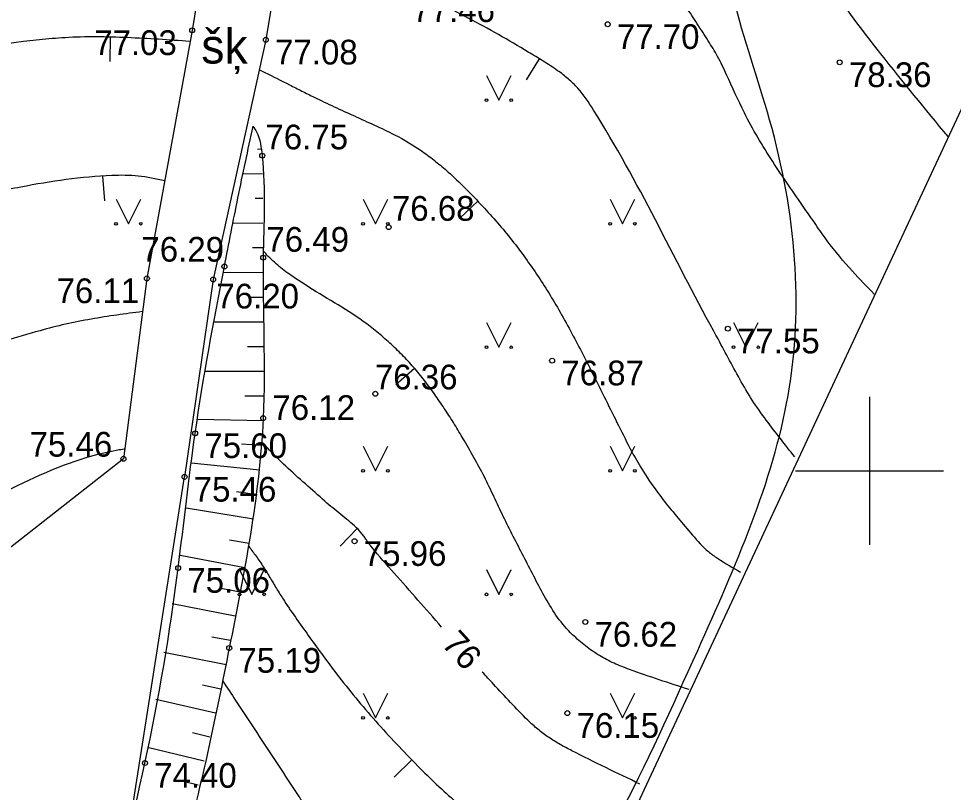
# Model space of a CAD drawing. Extents: x 576692 to 577659, y 273254 to 273799.
# Drawn here: x 577432.78 to 577451.7, y 273293.49 to 273309.15 of the extents above; entities that cross this region are included whole.
import ezdxf

# ---------------------------------------------------------------- set-up
doc = ezdxf.new("R2010")
doc.units = 0
for name, color, linetype in [('BUVE_BALK_####_####_#', 7, 'Continuous'), ('CELI_CAPM_####_####_#', 7, 'Continuous'), ('CELI_CMAL_####_####_#', 7, 'Continuous'), ('CELI_TAKA_####_####_#', 7, 'Continuous'), ('CKOM_ELEM_####_####_#', 7, 'Continuous'), ('GAZE_ELEM_####_####_#', 7, 'Continuous'), ('GEOD_ELEM_####_TKST_#', 7, 'Continuous'), ('GEOD_SITP_####_TKST_#', 7, 'Continuous'), ('HIDT_REZV_####_TKST_#', 7, 'Continuous'), ('LKAN_ELEM_PAST_TKST_#', 7, 'Continuous'), ('RELJ_ELEM_####_####_#', 7, 'Continuous'), ('RELJ_HORZ_PAMT_####_#', 7, 'Continuous'), ('SAKT_ELEM_####_####_#', 7, 'Continuous')]:
    doc.layers.add(name, color=color, linetype=linetype)

msp = doc.modelspace()

# ---------------------------------------------------------------- linework, layer by layer
at = {"layer": 'BUVE_BALK_####_####_#'}
msp.add_spline([(577440.086, 273287.025), (577442.904, 273289.876), (577446.523, 273296.367), (577448.353, 273301.527), (577447.979, 273307.103), (577447.202, 273311.849), (577448.307, 273313.964), (577449.38, 273315.637), (577450.167, 273316.168), (577454.625, 273317.51), (577459.249, 273318.082), (577466.371, 273319.92), (577471.723, 273321.743), (577476.307, 273322.448), (577482.982, 273324.454), (577489.827, 273326.826), (577496.27, 273329.895), (577498.201, 273330.582), (577503.884, 273332.112), (577509.742, 273333.633), (577512.976, 273334.474), (577526.395, 273338.786), (577528.539, 273339.152), (577529.819, 273339.159)], degree=3, dxfattribs=at)
at = {"layer": 'CELI_CAPM_####_####_#'}
for points in [[(577437.354, 273315.42), (577436.292, 273308.913)], [(577438.825, 273315.023), (577437.783, 273308.722)], [(577436.292, 273308.913), (577435.375, 273303.893), (577434.9, 273300.244), (577430.766, 273297.003), (577431.303, 273292.734), (577430.699, 273288.69), (577428.967, 273287.786), (577426.474, 273287.083), (577426.458, 273284.937)], [(577437.783, 273308.722), (577436.716, 273303.871), (577436.137, 273299.877)], [(577435.27, 273283.294), (577437.217, 273284.032), (577435.176, 273285.955), (577434.783, 273287.954), (577434.656, 273289.246), (577434.672, 273290.567), (577436.137, 273299.877)]]:
    msp.add_lwpolyline(points, dxfattribs=at)
at = {"layer": 'CELI_TAKA_####_####_#'}
msp.add_lwpolyline([(577456.124, 273316.473), (577442.567, 273287.391), (577440.909, 273275.643), (577413.282, 273276.473), (577390.127, 273279.685), (577372.986, 273290.772), (577367.582, 273296.83), (577353.881, 273305.463), (577333.588, 273315.752), (577283.481, 273339.081), (577274.553, 273351.19), (577271.731, 273365.832), (577267.46, 273375.858), (577255.582, 273387.176), (577249.814, 273407.831), (577244.636, 273410.404), (577231.741, 273407.237), (577211.47, 273408.184), (577186.005, 273406.592), (577175.255, 273413.081)], dxfattribs=at)
at = {"layer": 'CKOM_ELEM_####_####_#'}
for p, q in [((577450, 273301.5), (577450, 273300)), ((577448.5, 273300), (577450, 273300)), ((577450, 273300), (577450, 273298.5)), ((577450, 273300), (577451.5, 273300))]:
    msp.add_line(p, q, dxfattribs=at)
at = {"layer": 'GAZE_ELEM_####_####_#'}
for p, q in [((577437.525, 273306.972), (577437.524, 273306.972)), ((577437.7, 273306.51), (577437.616, 273306.5)), ((577437.715, 273306.01), (577437.32, 273306.005)), ((577437.721, 273305.51), (577437.569, 273305.508)), ((577437.725, 273305.01), (577437.113, 273305.006)), ((577437.728, 273304.51), (577437.514, 273304.509)), ((577437.731, 273304.01), (577436.919, 273304.006)), ((577437.733, 273303.51), (577437.461, 273303.509)), ((577437.736, 273303.01), (577436.733, 273303.005)), ((577437.738, 273302.51), (577437.41, 273302.51)), ((577437.737, 273302.01), (577436.559, 273302.012)), ((577437.735, 273301.51), (577437.357, 273301.514)), ((577437.728, 273301.01), (577436.397, 273301.037)), ((577437.706, 273300.511), (577437.292, 273300.538)), ((577437.663, 273300.013), (577436.269, 273300.157)), ((577437.604, 273299.516), (577437.188, 273299.573)), ((577437.53, 273299.022), (577436.167, 273299.242)), ((577437.446, 273298.529), (577437.046, 273298.6)), ((577437.355, 273298.037), (577436.049, 273298.287)), ((577437.26, 273297.546), (577436.872, 273297.622)), ((577437.164, 273297.056), (577435.884, 273297.306)), ((577437.07, 273296.565), (577436.689, 273296.636)), ((577436.977, 273296.073), (577435.717, 273296.323)), ((577436.874, 273295.584), (577436.503, 273295.665)), ((577436.765, 273295.096), (577435.555, 273295.374)), ((577436.649, 273294.61), (577436.297, 273294.695)), ((577436.531, 273294.124), (577435.39, 273294.403)), ((577436.413, 273293.638), (577436.08, 273293.719))]:
    msp.add_line(p, q, dxfattribs=at)
for points in [[(577441.297, 273280.127), (577438.243, 273281.126), (577433.72, 273282.164), (577432.707, 273283.196), (577430.243, 273283.432), (577428.066, 273283.472), (577425.734, 273283.547), (577423.284, 273283.177), (577420.785, 273282.596), (577418.003, 273281.704), (577417.506, 273281.456), (577417.262, 273280.989), (577415.738, 273281.962), (577410.736, 273281.986), (577406.327, 273282.413), (577405.503, 273282.34), (577401.337, 273283.039), (577401.05, 273283.05), (577399.631, 273282.552), (577399.471, 273282.059), (577399.279, 273281.986), (577399.101, 273282.003), (577398.615, 273282.256), (577398.245, 273282.358), (577396.752, 273282.705), (577395.038, 273282.332), (577394.54, 273283.319), (577389.153, 273284.267), (577385.354, 273287.171), (577379.343, 273289.915), (577376.563, 273292.145), (577374.341, 273294.641), (577370.224, 273297.836), (577366.345, 273299.805), (577364.508, 273301.402), (577361.299, 273303.231), (577360.793, 273304.197), (577356.859, 273306.681), (577354.339, 273308.876), (577351.451, 273309.778), (577347.089, 273312.323), (577345.291, 273313.001), (577344.887, 273312.668), (577344.712, 273312.568), (577344.587, 273313.656), (577342.969, 273315.562), (577341.748, 273315.14), (577339.784, 273315.819), (577339.347, 273318.17), (577339.288, 273318.428), (577339.142, 273318.571), (577337.918, 273319.229), (577337.691, 273319.288), (577337.312, 273319.288), (577335.455, 273319.378), (577334.88, 273319.48), (577334.721, 273319.568)], [(577437.525, 273306.972), (577437.593, 273306.858), (577437.709, 273306.377), (577437.729, 273304.313), (577437.729, 273301.066), (577437.042, 273296.414), (577436.082, 273292.212), (577435.964, 273289.541), (577436.948, 273288.719), (577438.24, 273287.168), (577438.932, 273286.792), (577440.001, 273286.988), (577441.895, 273287.911), (577442.81, 273288.174)]]:
    msp.add_spline(points, degree=3, dxfattribs=at)
at = {"layer": 'GEOD_ELEM_####_TKST_#'}
msp.add_line((577439.286, 273298.474), (577439.634, 273298.833), dxfattribs=at)
for points in [[(577437.052, 273313.553), (577436.594, 273313.672), (577435.217, 273314.03), (577434.872, 273314.085), (577434.821, 273314.096), (577434.732, 273314.097), (577434.528, 273314.079), (577427.931, 273313.343), (577426.117, 273313.033), (577425.218, 273312.822), (577424.323, 273312.582), (577423.794, 273312.389), (577423.54, 273312.264), (577423.295, 273312.12), (577422.253, 273311.391), (577421.281, 273310.585), (577420.977, 273310.309), (577420.68, 273310.028), (577420.136, 273309.424), (577419.642, 273308.765)], [(577450.097, 273303.575), (577449.654, 273304.039), (577449.146, 273304.655), (577448.914, 273304.981), (577448.686, 273305.31), (577448.359, 273305.782), (577448.041, 273306.257), (577447.74, 273306.744), (577447.468, 273307.246), (577447.108, 273308.015), (577446.927, 273308.383), (577446.734, 273308.702), (577446.514, 273309.046), (577446.289, 273309.386), (577446.072, 273309.7)], [(577435.28, 273303.222), (577434.768, 273303.152), (577434.247, 273303.07), (577433.728, 273302.967), (577433.213, 273302.836), (577431.765, 273302.39), (577429.634, 273301.647), (577427.511, 273300.88), (577426.678, 273300.566), (577426.263, 273300.403), (577425.85, 273300.238), (577425.034, 273299.879), (577424.985, 273299.857)], [(577441.341, 273296.838), (577440.381, 273297.928), (577439.927, 273298.454), (577439.877, 273298.518), (577439.83, 273298.585), (577439.784, 273298.652), (577439.735, 273298.718), (577439.617, 273298.849), (577439.459, 273298.985), (577439.299, 273299.117), (577439.137, 273299.248), (577438.979, 273299.383), (577438.582, 273299.735), (577438.188, 273300.092), (577437.813, 273300.467), (577437.714, 273300.573)], [(577445.354, 273293.662), (577443.977, 273294.336), (577443.737, 273294.464), (577443.506, 273294.608), (577443.288, 273294.771), (577443.086, 273294.953), (577442.734, 273295.315), (577442.39, 273295.683), (577442.164, 273295.928)]]:
    msp.add_spline(points, degree=3, dxfattribs=at)
at = {"layer": 'GEOD_SITP_####_TKST_#'}
for p, q in [((577434.632, 273308.283), (577434.64, 273308.783)), ((577443.06, 273307.91), (577443.322, 273308.335)), ((577434.526, 273305.461), (577434.483, 273305.959)), ((577441.71, 273305.113), (577442.075, 273305.455)), ((577440.412, 273301.75), (577440.791, 273302.077)), ((577440.379, 273293.801), (577440.737, 273294.15))]:
    msp.add_line(p, q, dxfattribs=at)
for points in [[(577451.59, 273306.763), (577450.233, 273308.435), (577448.021, 273311.833), (577447.723, 273312.456), (577447.192, 273313.221), (577446.28, 273314.074), (577444.108, 273315.256), (577443.29, 273315.372), (577441.068, 273315.636), (577439.798, 273315.796), (577439.061, 273315.897)], [(577436.647, 273311.089), (577436.467, 273311.147), (577435.601, 273311.347), (577435.219, 273311.385), (577434.836, 273311.398), (577434.071, 273311.361), (577430.471, 273310.967), (577427.322, 273310.549), (577425.641, 273310.224), (577424.754, 273309.962), (577424.323, 273309.788), (577423.899, 273309.588), (577423.086, 273309.1), (577422.362, 273308.495), (577422.192, 273308.311), (577420.459, 273306.151), (577420.324, 273305.979), (577420.284, 273305.921), (577418.927, 273304.018), (577418.447, 273303.417), (577417.94, 273302.838), (577417.431, 273302.261), (577416.943, 273301.666), (577415.742, 273300.082), (577415.211, 273299.376), (577414.941, 273299.026), (577414.802, 273298.854), (577414.659, 273298.685), (577414.072, 273298.127), (577413.443, 273297.612)], [(577448.487, 273300.282), (577447.911, 273301.027), (577447.628, 273301.43), (577447.376, 273301.853), (577447.139, 273302.287), (577446.906, 273302.722), (577446.85, 273302.824), (577444.414, 273307.3), (577444.098, 273307.74), (577443.903, 273307.93), (577443.688, 273308.097), (577443.394, 273308.291), (577443.094, 273308.474), (577442.492, 273308.827), (577441.264, 273309.488), (577440.773, 273309.734), (577440.616, 273309.792), (577440.115, 273309.942), (577439.202, 273310.236), (577438.292, 273310.542), (577438.117, 273310.6)], [(577414.876, 273296.101), (577415.395, 273296.508), (577415.828, 273296.84), (577415.906, 273296.908), (577416.041, 273297.057), (577416.539, 273297.666), (577417.028, 273298.282), (577417.519, 273298.897), (577418.022, 273299.501), (577419.911, 273301.607), (577421.153, 273302.882), (577421.896, 273303.703), (577422.416, 273304.351), (577422.899, 273305.027), (577423.377, 273305.71), (577423.881, 273306.378), (577424.489, 273306.932), (577425.011, 273307.176), (577425.543, 273307.365), (577426.637, 273307.632), (577427.329, 273307.763), (577428.857, 273308.03), (577430.386, 273308.284), (577433.457, 273308.752), (577433.718, 273308.771), (577434.981, 273308.772), (577436.245, 273308.695)], [(577437.65, 273308.115), (577437.762, 273308.061), (577438.262, 273307.81), (577438.511, 273307.684), (577438.762, 273307.56), (577439.166, 273307.367), (577439.574, 273307.181), (577439.981, 273306.995), (577440.386, 273306.801), (577440.954, 273306.46), (577441.219, 273306.261), (577441.474, 273306.046), (577441.81, 273305.729), (577442.129, 273305.397), (577442.728, 273304.711), (577443.002, 273304.349), (577443.263, 273303.98), (577443.739, 273303.211), (577444.205, 273302.344), (577444.727, 273301.304), (577444.987, 273300.784), (577445.255, 273300.267), (577445.723, 273299.548), (577445.989, 273299.209), (577446.267, 273298.876), (577446.573, 273298.525), (577446.741, 273298.365), (577446.927, 273298.23), (577447.391, 273297.949)], [(577435.735, 273305.869), (577435.201, 273305.964), (577434.668, 273305.975), (577432.827, 273305.742), (577432.292, 273305.637), (577431.761, 273305.529), (577430.707, 273305.281), (577429.365, 273304.902), (577428.034, 273304.493), (577425.384, 273303.634), (577425.118, 273303.53), (577425.044, 273303.463), (577424.764, 273303.147), (577424.136, 273302.546), (577423.497, 273301.957), (577422.86, 273301.365), (577422.237, 273300.759), (577419.408, 273297.894), (577418.916, 273297.39), (577417.601, 273296.114), (577416.567, 273295.219), (577416.217, 273294.917)], [(577446.351, 273295.573), (577445.143, 273295.981), (577444.83, 273296.106), (577444.533, 273296.264), (577444.253, 273296.457), (577443.991, 273296.684), (577443.688, 273297.034), (577443.446, 273297.422), (577443.023, 273298.222), (577442.816, 273298.624), (577442.612, 273299.028), (577442.516, 273299.227), (577442.422, 273299.428), (577442.327, 273299.628), (577442.23, 273299.828), (577441.801, 273300.607), (577441.625, 273300.902), (577441.442, 273301.192), (577441.249, 273301.476), (577441.048, 273301.756), (577440.832, 273302.028), (577440.601, 273302.284), (577440.355, 273302.527), (577440.095, 273302.757), (577439.541, 273303.171), (577438.95, 273303.534), (577438.366, 273303.905), (577438.088, 273304.107), (577437.958, 273304.22), (577437.832, 273304.338), (577437.728, 273304.452)], [(577419.409, 273292.987), (577419.741, 273293.255), (577421.105, 273294.257), (577423.182, 273295.797), (577425.19, 273296.842), (577426.395, 273297.256), (577427.603, 273297.653), (577428.816, 273298.036), (577430.032, 273298.408), (577430.066, 273298.418), (577430.083, 273298.424), (577431.032, 273298.827), (577434.784, 273300.423), (577434.915, 273300.445)], [(577437.441, 273298.467), (577437.585, 273298.273), (577437.735, 273298.051), (577437.876, 273297.822), (577438.014, 273297.591), (577438.158, 273297.365), (577438.675, 273296.622), (577439.214, 273295.893), (577440.006, 273294.935), (577440.426, 273294.476), (577440.859, 273294.026), (577441.631, 273293.3), (577442.041, 273292.968), (577442.473, 273292.661), (577443.612, 273291.989), (577444.497, 273291.539)], [(577436.908, 273295.751), (577437.17, 273295.354), (577437.597, 273294.704), (577438.023, 273294.055), (577438.453, 273293.408), (577438.588, 273293.209), (577438.831, 273292.876), (577439.081, 273292.56), (577439.338, 273292.251), (577439.875, 273291.652), (577440.435, 273291.07), (577441.01, 273290.489), (577442.149, 273289.669), (577443.317, 273289.164)]]:
    msp.add_spline(points, degree=3, dxfattribs=at)
at = {"layer": 'LKAN_ELEM_PAST_TKST_#'}
for p, q in [((577442.25, 273308), (577442.5, 273307.5)), ((577442.5, 273307.5), (577442.75, 273308)), ((577434.75, 273305.5), (577435, 273305)), ((577435, 273305), (577435.25, 273305.5)), ((577439.75, 273305.5), (577440, 273305)), ((577440, 273305), (577440.25, 273305.5)), ((577444.75, 273305.5), (577445, 273305)), ((577445, 273305), (577445.25, 273305.5)), ((577442.25, 273303), (577442.5, 273302.5)), ((577442.5, 273302.5), (577442.75, 273303)), ((577447.25, 273303), (577447.5, 273302.5)), ((577447.5, 273302.5), (577447.75, 273303)), ((577439.75, 273300.5), (577440, 273300)), ((577440, 273300), (577440.25, 273300.5)), ((577444.75, 273300.5), (577445, 273300)), ((577445, 273300), (577445.25, 273300.5)), ((577437.25, 273298), (577437.5, 273297.5)), ((577437.5, 273297.5), (577437.75, 273298)), ((577442.25, 273298), (577442.5, 273297.5)), ((577442.5, 273297.5), (577442.75, 273298)), ((577439.75, 273295.5), (577440, 273295)), ((577440, 273295), (577440.25, 273295.5)), ((577444.75, 273295.5), (577445, 273295)), ((577445, 273295), (577445.25, 273295.5))]:
    msp.add_line(p, q, dxfattribs=at)
for centre, radius in [((577442.25, 273307.5), 0.028), ((577442.75, 273307.5), 0.0263), ((577434.75, 273305), 0.028), ((577435.25, 273305), 0.0263), ((577439.75, 273305), 0.028), ((577440.25, 273305), 0.0263), ((577444.75, 273305), 0.028), ((577445.25, 273305), 0.0263), ((577442.25, 273302.5), 0.028), ((577442.75, 273302.5), 0.0263), ((577447.25, 273302.5), 0.028), ((577447.75, 273302.5), 0.0263), ((577439.75, 273300), 0.028), ((577440.25, 273300), 0.0263), ((577444.75, 273300), 0.028), ((577445.25, 273300), 0.0263), ((577437.25, 273297.5), 0.028), ((577437.75, 273297.5), 0.0263), ((577442.25, 273297.5), 0.028), ((577442.75, 273297.5), 0.0263), ((577439.75, 273295), 0.028), ((577440.25, 273295), 0.0263), ((577444.75, 273295), 0.028), ((577445.25, 273295), 0.0263)]:
    msp.add_circle(centre, radius, dxfattribs=at)
at = {"layer": 'RELJ_ELEM_####_####_#'}
for centre in [(577444.701, 273309.036), (577436.292, 273308.913), (577437.783, 273308.722), (577449.397, 273308.265), (577437.709, 273306.377), (577440.269, 273304.93), (577437.729, 273304.313), (577436.944, 273304.136), (577435.375, 273303.893), (577436.716, 273303.871), (577447.134, 273302.876), (577443.577, 273302.23), (577439.999, 273301.559), (577437.729, 273301.066), (577436.352, 273300.758), (577434.9, 273300.244), (577436.137, 273299.877), (577439.579, 273298.576), (577436.008, 273298.033), (577444.249, 273296.942), (577437.042, 273296.414), (577443.884, 273295.097), (577435.336, 273294.087)]:
    msp.add_circle(centre, 0.05, dxfattribs=at)
at = {"layer": 'SAKT_ELEM_####_####_#'}
for points in [[(577441.082, 273279.547), (577437.909, 273280.394), (577431.986, 273281.548), (577430.948, 273281.865), (577428.692, 273282.027), (577426.81, 273282.033), (577423.351, 273282.291), (577422.435, 273282.27), (577418.686, 273281.121), (577418.264, 273280.962), (577417.572, 273280.399), (577417.099, 273280.538), (577416.402, 273280.923), (577412.368, 273280.988), (577410.888, 273281.243), (577405.654, 273281.364), (577402.342, 273282.431), (577400.792, 273282.378), (577399.992, 273281.69), (577399.131, 273281.187), (577397.918, 273281.319), (577394.765, 273281.67), (577393.584, 273282.429), (577390.108, 273282.994), (577387.235, 273283.646), (577384.15, 273286.719), (577381.515, 273288.365), (577381, 273288.676), (577378.611, 273289.592), (577375.648, 273291.521), (577374.225, 273292.893), (577372.895, 273294.505), (577368.301, 273297.784), (577363.146, 273301.018), (577360.709, 273303.147), (577360.177, 273303.809), (577356.883, 273305.564), (577352.967, 273308.168), (577350.309, 273308.849), (577345.098, 273311.384), (577343.569, 273312.785), (577342.472, 273313.485), (577341.093, 273313.771), (577338.41, 273315.385), (577338.244, 273316.251), (577338.325, 273317.723), (577337.711, 273318.298), (577336.856, 273318.682), (577336.448, 273318.757), (577334.971, 273318.581), (577334.511, 273318.84)], [(577442.503, 273284.183), (577441.721, 273284.256), (577438.465, 273284.969), (577436.236, 273286.172), (577434.87, 273288.41), (577434.719, 273289.849), (577434.715, 273290.44), (577435.336, 273294.087), (577436.008, 273298.033), (577436.352, 273300.758), (577436.944, 273304.136), (577437.218, 273305.522), (577437.525, 273306.972)]]:
    msp.add_spline(points, degree=3, dxfattribs=at)

# ---------------------------------------------------------------- texts
at = {"layer": 'CELI_CMAL_####_####_#'}
msp.add_text('šķ', height=0.7, dxfattribs=at).set_placement((577436.477, 273308.242))
at = {"layer": 'HIDT_REZV_####_TKST_#'}
for s, p in [(' 77.46', (577440.561, 273309.081)), (' 77.70', (577444.701, 273308.536)), (' 77.03', (577434.122, 273308.413)), (' 77.08', (577437.783, 273308.222)), (' 78.36', (577449.397, 273307.765)), (' 76.75', (577437.588, 273306.505)), (' 76.68', (577440.148, 273305.06)), (' 76.49', (577437.608, 273304.433)), (' 76.29', (577435.078, 273304.233)), (' 76.11', (577433.36, 273303.393)), (' 76.20', (577436.595, 273303.285)), (' 77.55', (577447.134, 273302.376)), (' 76.87', (577443.577, 273301.73)), (' 76.36', (577439.803, 273301.648)), (' 76.12', (577437.729, 273301.03)), (' 75.46', (577432.814, 273300.287)), (' 75.60', (577436.352, 273300.258)), (' 75.46', (577436.137, 273299.377)), (' 75.96', (577439.579, 273298.076)), (' 75.06', (577436.008, 273297.533)), (' 76.62', (577444.249, 273296.442)), (' 75.19', (577437.042, 273295.914)), (' 76.15', (577443.884, 273294.597)), (' 74.40', (577435.336, 273293.587))]:
    msp.add_text(s, height=0.5, dxfattribs=at).set_placement(p)
at = {"layer": 'RELJ_HORZ_PAMT_####_#'}
msp.add_text('76', height=0.5, rotation=312.1529, dxfattribs=at).set_placement((577441.321, 273296.483))

doc.saveas('drawing.dxf')
